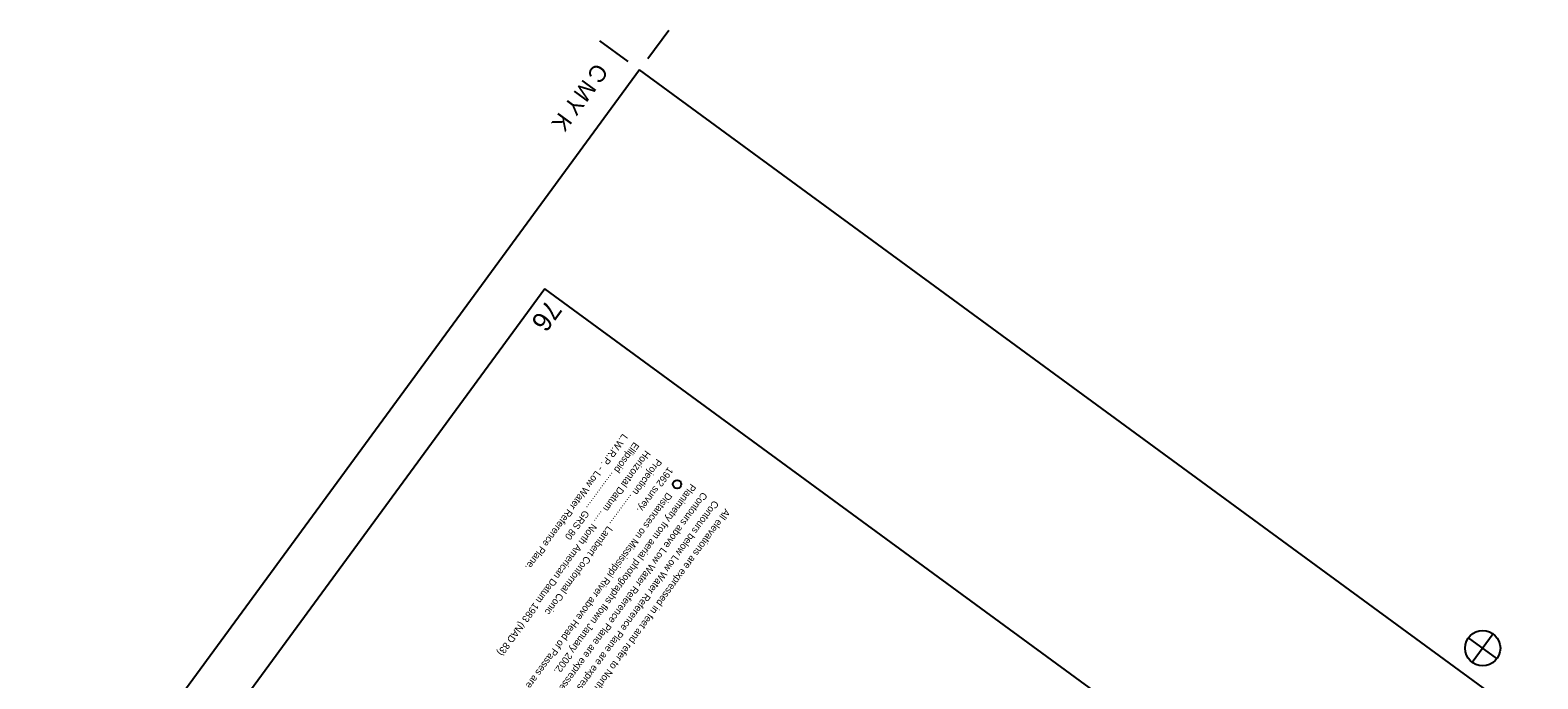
# Model space of a CAD drawing. Extents: x 3905714 to 3926767, y 183354 to 205755.
# Drawn here: x 3913181 to 3922095, y 201919 to 205755 of the extents above; entities that cross this region are included whole.
import ezdxf

# ---------------------------------------------------------------- set-up
doc = ezdxf.new("R2010")
doc.units = 0
for name, color, linetype in [('G-ANNO-NPLT', 7, 'Continuous'), ('V-ANNO-DIMS', 7, 'Continuous'), ('V-ANNO-NOTE', 7, 'Continuous'), ('V-ANNO-SYMB', 7, 'Continuous'), ('V-ANNO-TEXT', 7, 'Continuous')]:
    doc.layers.add(name, color=color, linetype=linetype)

msp = doc.modelspace()

# ---------------------------------------------------------------- linework, layer by layer
at = {"layer": 'G-ANNO-NPLT'}
msp.add_lwpolyline([(3916784.5, 205519.9), (3905949.4, 190731), (3915696.7, 183589.7), (3926531.8, 198378.7)], close=True, dxfattribs=at)
at = {"layer": 'V-ANNO-DIMS'}
for p, q in [((3916833.7, 205587.2), (3916956.9, 205755.2)), ((3916717.3, 205569.2), (3916549.2, 205692.3)), ((3921830.5, 202184.6), (3921707.4, 202016.5)), ((3921853, 202039), (3921684.9, 202162.1))]:
    msp.add_line(p, q, dxfattribs=at)
msp.add_circle((3921768.9, 202100.6), 104.2, dxfattribs=at)
at = {"layer": 'V-ANNO-NOTE'}
msp.add_circle((3917005.5, 203069.5), 25, dxfattribs=at)
at = {"layer": 'V-ANNO-SYMB'}
msp.add_lwpolyline([(3916223.9, 204226), (3906447.8, 190882.4), (3915690.8, 184110.5), (3925467, 197454.1), (3916223.9, 204226)], dxfattribs=at)

# ---------------------------------------------------------------- texts
at = {"layer": 'V-ANNO-DIMS'}
for s, p in [('C', (3916525.4, 205567.9)), ('M', (3916454, 205470.4)), ('Y', (3916382.6, 205372.9)), ('K', (3916311.2, 205275.4))]:
    msp.add_text(s, height=99.6, rotation=233.7718, dxfattribs=at).set_placement(p)
at = {"layer": 'V-ANNO-NOTE'}
for s, rotation, p in [('L.W.R.P. - Low Water Reference Plane.', 233.77178, (3916684.6, 203371.7)), ('Horizontal Datum ..... North American Datum 1983 (NAD 83)', 233.77178, (3916819, 203273.2)), ('Ellipsoid ................. GRS 80', 233.77178, (3916751.8, 203322.5)), ('Projection .............. Lambert Conformal Conic', 233.77178, (3916886.3, 203224)), ('1962 survey.', 233.77181, (3916953.5, 203174.7)), ('Planimetry from aerial photographs flown January 2002.', 233.77181, (3917088, 203076.2)), ('Distances on Mississippi River above Head of Passes are shown at 1 mile intervals,', 233.77181, (3916946.8, 203024.5)), ('Contours below Low Water Reference Plane are expressed in feet at 5 and 10 ft. intervals.', 233.77181, (3917222.4, 202977.7)), ('Contours above Low Water Reference Plane are expressed in feet at 5 ft. intervals.', 233.77181, (3917155.2, 203026.9)), ('All elevations are expressed in feet and refer to North American Vertical Datum of 1988.', 233.77181, (3917289.7, 202928.4))]:
    msp.add_text(s, height=41.5, rotation=rotation, dxfattribs=at).set_placement(p)
at = {"layer": 'V-ANNO-TEXT'}
msp.add_text('76', height=115, rotation=233.77181, dxfattribs=at).set_placement((3916239.3, 204168))

doc.saveas('drawing.dxf')
